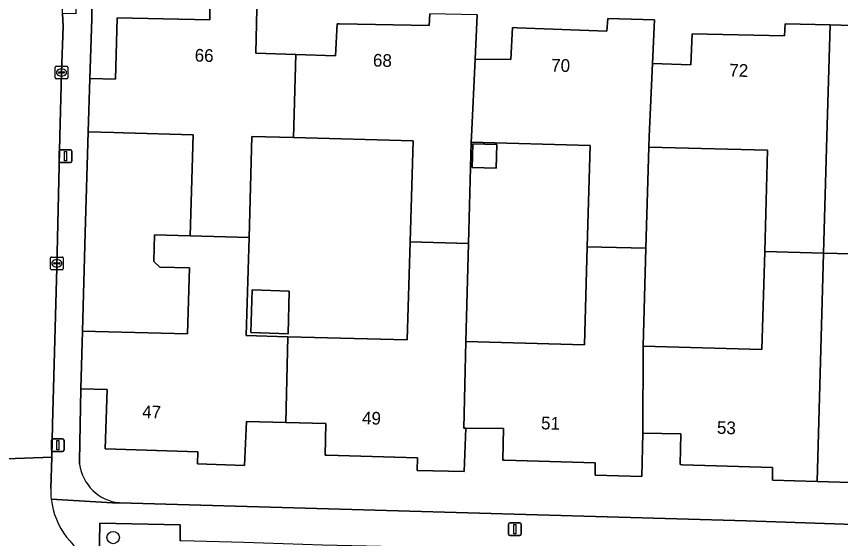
# Model space of a CAD drawing. Extents: x 162082 to 163401, y 388089 to 388636.
# Drawn here: x 162610.5 to 162675.5, y 388468.3 to 388509.5 of the extents above; entities that cross this region are included whole.
import ezdxf

# ---------------------------------------------------------------- set-up
doc = ezdxf.new("R2010")
doc.units = 0
for name, color, linetype in [('IMGEO_Boom', 7, 'Continuous'), ('IMGEO_Erf', 7, 'Continuous'), ('IMGEO_Groenvoorziening', 7, 'Continuous'), ('IMGEO_Kolk', 7, 'Continuous'), ('IMGEO_Lichtmast', 7, 'Continuous'), ('IMGEO_Muur', 7, 'Continuous'), ('IMGEO_Pand', 7, 'Continuous'), ('IMGEO_Pand_nummerreeks', 7, 'Continuous'), ('IMGEO_Rijbaan_lokaal_gesloten', 7, 'Continuous'), ('IMGEO_Rijbaan_lokaal_open', 7, 'Continuous'), ('IMGEO_Voetpad_open', 7, 'Continuous')]:
    doc.layers.add(name, color=color, linetype=linetype)

msp = doc.modelspace()

# ---------------------------------------------------------------- linework, layer by layer
at = {"layer": 'IMGEO_Boom'}
msp.add_circle((162618.153, 388468.404), 0.489, dxfattribs=at)
at = {"layer": 'IMGEO_Erf'}
for points in [[(162616.534, 388512.505), (162616.48, 388509.291), (162616.308, 388504.59), (162618.327, 388504.531), (162618.465, 388509.369), (162625.758, 388509.206), (162625.782, 388510.16)], [(162629.482, 388510.065), (162629.408, 388506.565), (162632.553, 388506.468), (162635.684, 388506.371), (162635.801, 388508.885), (162635.985, 388508.881), (162643.063, 388508.743), (162643.101, 388509.686)], [(162646.827, 388509.586), (162646.684, 388506.102), (162649.498, 388506.076), (162649.618, 388508.584), (162649.981, 388508.571), (162657.048, 388508.314), (162657.131, 388509.301), (162660.809, 388509.189), (162660.649, 388505.766), (162663.669, 388505.662), (162663.776, 388508.094), (162671.053, 388507.943), (162671.107, 388508.888), (162674.646, 388508.794), (162678.142, 388508.701)], [(162677.168, 388472.711), (162673.628, 388472.817), (162670.098, 388472.922), (162670.101, 388473.926), (162662.993, 388474.143), (162662.829, 388474.148), (162662.873, 388476.577), (162659.884, 388476.642), (162659.81, 388473.216), (162656.132, 388473.326), (162656.131, 388474.28), (162648.989, 388474.502), (162648.855, 388474.506), (162648.911, 388477.004), (162645.934, 388477.029), (162645.815, 388473.6), (162642.114, 388473.682), (162642.145, 388474.679), (162634.979, 388474.903), (162634.853, 388474.907), (162634.914, 388477.381), (162631.762, 388477.466), (162628.648, 388477.549), (162628.508, 388474.084), (162624.79, 388474.213), (162624.823, 388475.164), (162617.534, 388475.394), (162617.669, 388480.065), (162615.61, 388480.122), (162615.513, 388474.423), (162615.511, 388474.189)], [(162618.648, 388471.136), (162668.046, 388469.711), (162684.212, 388469.173), (162715.058, 388468.484)]]:
    msp.add_lwpolyline(points, dxfattribs=at)
for points in [[(162624.452, 388500.142), (162618.966, 388500.293), (162618.205, 388500.314), (162616.187, 388500.37), (162615.958, 388492.406), (162615.736, 388484.675), (162617.799, 388484.618), (162624.018, 388484.446), (162624.162, 388489.645), (162621.827, 388489.708), (162621.364, 388490.16), (162621.42, 388492.247), (162624.232, 388492.17)], [(162641.779, 388499.674), (162632.361, 388499.916), (162629.093, 388500), (162628.864, 388492.044), (162628.642, 388484.321), (162631.923, 388484.232), (162641.328, 388483.978), (162641.55, 388491.697)], [(162655.73, 388499.296), (162646.373, 388499.549), (162646.156, 388491.572), (162645.946, 388483.853), (162655.303, 388483.6), (162655.513, 388491.321)], [(162646.444, 388497.557), (162646.495, 388499.436), (162648.392, 388499.384), (162648.341, 388497.505)], [(162669.271, 388483.222), (162669.489, 388490.946), (162669.715, 388498.918), (162660.358, 388499.171), (162660.132, 388491.197), (162659.914, 388483.475)], [(162629.008, 388484.55), (162629.104, 388487.912), (162632.029, 388487.828), (162631.933, 388484.466)]]:
    msp.add_lwpolyline(points, close=True, dxfattribs=at)
msp.add_arc((162619.032, 388474.669), 3.553, 187.75552, 263.79942, dxfattribs=at)
at = {"layer": 'IMGEO_Groenvoorziening'}
msp.add_lwpolyline([(162623.422, 388468.141), (162623.434, 388469.405), (162617.108, 388469.532), (162617.043, 388466.513)], dxfattribs=at)
at = {"layer": 'IMGEO_Kolk'}
for p, q in [((162613.653, 388505.55), (162614.505, 388505.55)), ((162613.578, 388504.624), (162613.578, 388505.476)), ((162613.837, 388505.044), (162613.837, 388505.056)), ((162614.275, 388505.007), (162613.877, 388505.007)), ((162613.88, 388505.093), (162614.278, 388505.093)), ((162614.066, 388505.33), (162614.091, 388505.33)), ((162614.321, 388505.056), (162614.321, 388505.044)), ((162614.579, 388505.476), (162614.579, 388504.624)), ((162614.505, 388504.55), (162613.653, 388504.55)), ((162614.089, 388504.77), (162614.064, 388504.77)), ((162613.216, 388489.583), (162613.216, 388490.435)), ((162613.291, 388490.509), (162614.143, 388490.509)), ((162613.475, 388490.003), (162613.475, 388490.015)), ((162613.913, 388489.966), (162613.515, 388489.966)), ((162613.518, 388490.052), (162613.916, 388490.052)), ((162613.704, 388490.289), (162613.729, 388490.289)), ((162613.959, 388490.015), (162613.959, 388490.003)), ((162614.217, 388490.435), (162614.217, 388489.583)), ((162614.143, 388489.509), (162613.291, 388489.509)), ((162613.727, 388489.729), (162613.702, 388489.729))]:
    msp.add_line(p, q, dxfattribs=at)
for points in [[(162613.653, 388505.55), (162614.505, 388505.55)], [(162613.578, 388504.624), (162613.578, 388505.476)], [(162614.579, 388505.476), (162614.579, 388504.624)], [(162614.505, 388504.55), (162613.653, 388504.55)], [(162613.216, 388489.583), (162613.216, 388490.435)], [(162613.291, 388490.509), (162614.143, 388490.509)], [(162614.217, 388490.435), (162614.217, 388489.583)], [(162614.143, 388489.509), (162613.291, 388489.509)]]:
    msp.add_lwpolyline(points, dxfattribs=at)
for centre, radius, start, end in [((162613.655, 388505.474), 0.0765, 91.55205, 178.44795), ((162613.655, 388505.474), 0.0765, 91.55205, 178.44795), ((162614.503, 388505.474), 0.0765, 1.55205, 88.44795), ((162614.503, 388505.474), 0.0765, 1.55205, 88.44795), ((162613.877, 388505.053), 0.0403, 85.87752, 175.75265), ((162613.874, 388505.043), 0.0366, 178.93798, 274.71019), ((162614.278, 388505.05), 0.043, 264.86636, 352.45326), ((162614.282, 388505.055), 0.0386, 1.73085, 96.63898), ((162613.655, 388504.626), 0.0765, 181.55205, 268.44795), ((162613.655, 388504.626), 0.0765, 181.55205, 268.44795), ((162614.503, 388504.626), 0.0765, 271.55205, 358.44795), ((162614.503, 388504.626), 0.0765, 271.55205, 358.44795), ((162613.293, 388490.433), 0.0765, 91.55205, 178.44795), ((162613.293, 388490.433), 0.0765, 91.55205, 178.44795), ((162613.515, 388490.012), 0.0403, 85.87752, 175.75265), ((162613.512, 388490.002), 0.0366, 178.93798, 274.71019), ((162613.916, 388490.009), 0.043, 264.86636, 352.45326), ((162613.92, 388490.014), 0.0386, 1.73085, 96.63898), ((162614.141, 388490.433), 0.0765, 1.55205, 88.44795), ((162614.141, 388490.433), 0.0765, 1.55205, 88.44795), ((162613.293, 388489.585), 0.0765, 181.55205, 268.44795), ((162613.293, 388489.585), 0.0765, 181.55205, 268.44795), ((162614.141, 388489.585), 0.0765, 271.55205, 358.44795), ((162614.141, 388489.585), 0.0765, 271.55205, 358.44795)]:
    msp.add_arc(centre, radius, start, end, dxfattribs=at)
for centre, major_axis, ratio, start_param, end_param in [((162614.065, 388505.05), (-0.387, 0.002), 0.722429, 4.712389, 7.853982), ((162614.09, 388505.05), (-0.39, 0.002), 0.717154, 1.570796, 4.712389), ((162613.703, 388490.009), (-0.387, 0.002), 0.722429, 4.712389, 7.853982), ((162613.728, 388490.009), (-0.39, 0.002), 0.717154, 1.570796, 4.712389)]:
    msp.add_ellipse(centre, major_axis=major_axis, ratio=ratio, start_param=start_param, end_param=end_param, dxfattribs=at)
at = {"layer": 'IMGEO_Lichtmast'}
for p, q in [((162613.905, 388498.055), (162613.905, 388498.855)), ((162613.905, 388498.855), (162613.905, 388498.055)), ((162614.005, 388498.955), (162614.795, 388498.955)), ((162614.795, 388498.955), (162614.005, 388498.955)), ((162614.895, 388498.855), (162614.895, 388498.055)), ((162614.895, 388498.055), (162614.895, 388498.855)), ((162614.795, 388497.955), (162614.005, 388497.955)), ((162614.005, 388497.955), (162614.795, 388497.955)), ((162613.293, 388475.278), (162613.293, 388476.078)), ((162613.293, 388476.078), (162613.293, 388475.278)), ((162613.393, 388476.178), (162614.183, 388476.178)), ((162614.183, 388476.178), (162613.393, 388476.178)), ((162614.283, 388476.078), (162614.283, 388475.278)), ((162614.283, 388475.278), (162614.283, 388476.078)), ((162614.183, 388475.178), (162613.393, 388475.178)), ((162613.393, 388475.178), (162614.183, 388475.178)), ((162649.307, 388468.662), (162649.307, 388469.462)), ((162649.307, 388469.462), (162649.307, 388468.662)), ((162649.407, 388469.562), (162650.197, 388469.562)), ((162650.197, 388469.562), (162649.407, 388469.562)), ((162650.297, 388469.462), (162650.297, 388468.662)), ((162650.297, 388468.662), (162650.297, 388469.462)), ((162650.197, 388468.562), (162649.407, 388468.562)), ((162649.407, 388468.562), (162650.197, 388468.562))]:
    msp.add_line(p, q, dxfattribs=at)
for points in [[(162614.325, 388498.83), (162614.475, 388498.83), (162614.475, 388498.08), (162614.325, 388498.08), (162614.325, 388498.83)], [(162613.713, 388476.053), (162613.863, 388476.053), (162613.863, 388475.303), (162613.713, 388475.303), (162613.713, 388476.053)], [(162649.727, 388469.437), (162649.877, 388469.437), (162649.877, 388468.687), (162649.727, 388468.687), (162649.727, 388469.437)]]:
    msp.add_lwpolyline(points, dxfattribs=at)
for centre, start, end in [((162614.005, 388498.855), 90, 180), ((162614.005, 388498.855), 90, 180), ((162614.795, 388498.855), 0, 90), ((162614.795, 388498.855), 360, 90), ((162614.005, 388498.055), 180, 270), ((162614.005, 388498.055), 180, 270), ((162614.795, 388498.055), 270, 0), ((162614.795, 388498.055), 270, 0), ((162613.393, 388476.078), 90, 180), ((162613.393, 388476.078), 90, 180), ((162614.183, 388476.078), 0, 90), ((162614.183, 388476.078), 360, 90), ((162613.393, 388475.278), 180, 270), ((162613.393, 388475.278), 180, 270), ((162614.183, 388475.278), 270, 0), ((162614.183, 388475.278), 270, 0), ((162649.407, 388469.462), 90, 180), ((162649.407, 388469.462), 90, 180), ((162650.197, 388469.462), 0, 90), ((162650.197, 388469.462), 360, 90), ((162649.407, 388468.662), 180, 270), ((162649.407, 388468.662), 180, 270), ((162650.197, 388468.662), 270, 0), ((162650.197, 388468.662), 270, 0)]:
    msp.add_arc(centre, 0.1, start, end, dxfattribs=at)
at = {"layer": 'IMGEO_Muur'}
msp.add_lwpolyline([(162616.187, 388500.37), (162615.958, 388492.406)], dxfattribs=at)
at = {"layer": 'IMGEO_Pand'}
for points in [[(162628.864, 388492.044), (162629.093, 388500), (162632.361, 388499.916), (162632.553, 388506.468), (162629.408, 388506.565), (162629.482, 388510.065), (162625.782, 388510.16), (162625.758, 388509.206), (162618.465, 388509.369), (162618.327, 388504.531), (162616.308, 388504.59), (162616.187, 388500.37), (162618.205, 388500.314), (162618.966, 388500.293), (162624.452, 388500.142), (162624.232, 388492.17)], [(162641.55, 388491.697), (162646.156, 388491.572), (162646.373, 388499.549), (162646.394, 388500), (162646.684, 388506.102), (162646.827, 388509.586), (162643.101, 388509.686), (162643.063, 388508.743), (162635.985, 388508.881), (162635.801, 388508.885), (162635.684, 388506.371), (162632.553, 388506.468), (162632.361, 388499.916), (162641.779, 388499.674)], [(162660.358, 388499.171), (162660.395, 388500), (162660.649, 388505.766), (162660.809, 388509.189), (162657.131, 388509.301), (162657.048, 388508.314), (162649.981, 388508.571), (162649.618, 388508.584), (162649.498, 388506.076), (162646.684, 388506.102), (162646.394, 388500), (162646.373, 388499.549), (162655.73, 388499.296), (162655.513, 388491.321), (162660.132, 388491.197)], [(162674.396, 388500), (162674.646, 388508.794), (162671.107, 388508.888), (162671.053, 388507.943), (162663.776, 388508.094), (162663.669, 388505.662), (162660.649, 388505.766), (162660.395, 388500), (162660.358, 388499.171), (162669.715, 388498.918), (162669.489, 388490.946), (162674.135, 388490.821)], [(162674.646, 388508.794), (162674.396, 388500), (162674.135, 388490.821), (162678.432, 388490.706), (162678.668, 388498.677), (162688.025, 388498.424), (162688.365, 388498.415), (162688.367, 388500), (162688.376, 388504.925), (162685.384, 388505.013), (162685.449, 388507.493), (162678.149, 388507.764), (162678.142, 388508.701)], [(162646.444, 388497.557), (162648.341, 388497.505), (162648.392, 388499.384), (162646.495, 388499.436)], [(162631.923, 388484.232), (162628.642, 388484.321), (162628.864, 388492.044), (162624.232, 388492.17), (162621.42, 388492.247), (162621.364, 388490.16), (162621.827, 388489.708), (162624.162, 388489.645), (162624.018, 388484.446), (162617.799, 388484.618), (162615.736, 388484.675), (162615.61, 388480.122), (162617.669, 388480.065), (162617.534, 388475.394), (162624.823, 388475.164), (162624.79, 388474.213), (162628.508, 388474.084), (162628.648, 388477.549), (162631.762, 388477.466)], [(162645.946, 388483.853), (162646.156, 388491.572), (162641.55, 388491.697), (162641.328, 388483.978), (162631.923, 388484.232), (162631.762, 388477.466), (162634.914, 388477.381), (162634.853, 388474.907), (162634.979, 388474.903), (162642.145, 388474.679), (162642.114, 388473.682), (162645.815, 388473.6), (162645.934, 388477.029), (162645.772, 388477.03)], [(162645.946, 388483.853), (162645.772, 388477.03), (162645.934, 388477.029), (162648.911, 388477.004), (162648.855, 388474.506), (162648.989, 388474.502), (162656.131, 388474.28), (162656.132, 388473.326), (162659.81, 388473.216), (162659.884, 388476.642), (162659.914, 388483.475), (162660.132, 388491.197), (162655.513, 388491.321), (162655.303, 388483.6)], [(162674.135, 388490.821), (162669.489, 388490.946), (162669.271, 388483.222), (162659.914, 388483.475), (162659.884, 388476.642), (162662.873, 388476.577), (162662.829, 388474.148), (162662.993, 388474.143), (162670.101, 388473.926), (162670.098, 388472.922), (162673.628, 388472.817)], [(162687.56, 388475.928), (162687.91, 388482.719), (162687.555, 388482.729), (162678.204, 388482.981), (162678.432, 388490.706), (162674.135, 388490.821), (162673.628, 388472.817), (162677.168, 388472.711), (162677.204, 388473.687), (162684.322, 388473.516), (162684.508, 388473.512), (162684.71, 388476.016)], [(162629.008, 388484.55), (162631.933, 388484.466), (162632.029, 388487.828), (162629.104, 388487.912)]]:
    msp.add_lwpolyline(points, close=True, dxfattribs=at)
at = {"layer": 'IMGEO_Rijbaan_lokaal_gesloten'}
msp.add_lwpolyline([(162613.242, 388472.276), (162613.317, 388474.746), (162608.252, 388474.542), (162608.124, 388472.124), (162608.006, 388471.388)], dxfattribs=at)
for centre, radius, start, end in [((162619.266, 388472.091), 6.027, 178.24357, 186.33765), ((162619.234, 388472.093), 5.995, 186.39213, 248.56562)]:
    msp.add_arc(centre, radius, start, end, dxfattribs=at)
at = {"layer": 'IMGEO_Rijbaan_lokaal_open'}
for points in [[(162609.438, 388523.868), (162609.476, 388523.505), (162609.188, 388508.019), (162609.178, 388507.663), (162609.133, 388506.147), (162608.961, 388500), (162608.67, 388489.616), (162608.314, 388476.717), (162608.266, 388474.742), (162608.252, 388474.542), (162613.317, 388474.746), (162613.365, 388477.309), (162613.708, 388489.675), (162613.954, 388500)], [(162613.954, 388500), (162614.074, 388505.05), (162614.209, 388508.675), (162614.171, 388509.688), (162614.512, 388521.872), (162614.574, 388523.821)]]:
    msp.add_lwpolyline(points, dxfattribs=at)
at = {"layer": 'IMGEO_Voetpad_open'}
for points in [[(162615.545, 388519.793), (162615.201, 388509.665), (162614.171, 388509.688), (162614.209, 388508.675), (162614.074, 388505.05), (162613.954, 388500), (162613.708, 388489.675), (162613.365, 388477.309), (162613.317, 388474.746), (162613.242, 388472.276)], [(162616.187, 388500.37), (162616.308, 388504.59), (162616.48, 388509.291), (162616.534, 388512.505), (162616.695, 388518.918)], [(162615.511, 388474.189), (162615.513, 388474.423), (162615.61, 388480.122), (162615.736, 388484.675), (162615.958, 388492.406), (162616.187, 388500.37)], [(162613.276, 388471.426), (162618.108, 388471.132), (162618.648, 388471.136)], [(162668.046, 388469.711), (162618.648, 388471.136), (162618.108, 388471.132), (162613.276, 388471.426)], [(162617.043, 388466.513), (162617.108, 388469.532), (162623.434, 388469.405), (162623.422, 388468.141), (162623.574, 388468.172), (162628.447, 388468.027), (162634.653, 388467.828), (162645.028, 388467.596), (162649.141, 388467.457), (162659.117, 388467.152), (162663.087, 388467.066), (162676.853, 388466.691), (162687.661, 388466.43), (162698.457, 388466.189), (162704.535, 388466.037), (162704.563, 388466.036), (162704.591, 388466.034), (162704.633, 388467.177), (162715.162, 388466.88)], [(162715.058, 388468.484), (162684.212, 388469.173), (162668.046, 388469.711)]]:
    msp.add_lwpolyline(points, dxfattribs=at)
for centre, radius, start, end in [((162619.032, 388474.669), 3.553, 187.75552, 263.79942), ((162619.266, 388472.091), 6.027, 178.24357, 186.33765), ((162619.234, 388472.093), 5.995, 186.39213, 248.56562)]:
    msp.add_arc(centre, radius, start, end, dxfattribs=at)

# ---------------------------------------------------------------- texts
at = {"layer": 'IMGEO_Pand_nummerreeks'}
for s, rotation, p in [('66', 358.39807, (162624.568, 388505.917)), ('68', 358.39807, (162638.614, 388505.524)), ('70', 358.39807, (162652.656, 388505.131)), ('72', 358.39807, (162666.692, 388504.74)), ('47', 358.19518, (162620.432, 388477.823)), ('49', 358.20911, (162637.752, 388477.338)), ('51', 358.2209, (162651.858, 388476.935)), ('53', 358.25141, (162665.715, 388476.582))]:
    msp.add_text(s, height=1, rotation=rotation, dxfattribs=at).set_placement(p)

doc.saveas('drawing.dxf')
